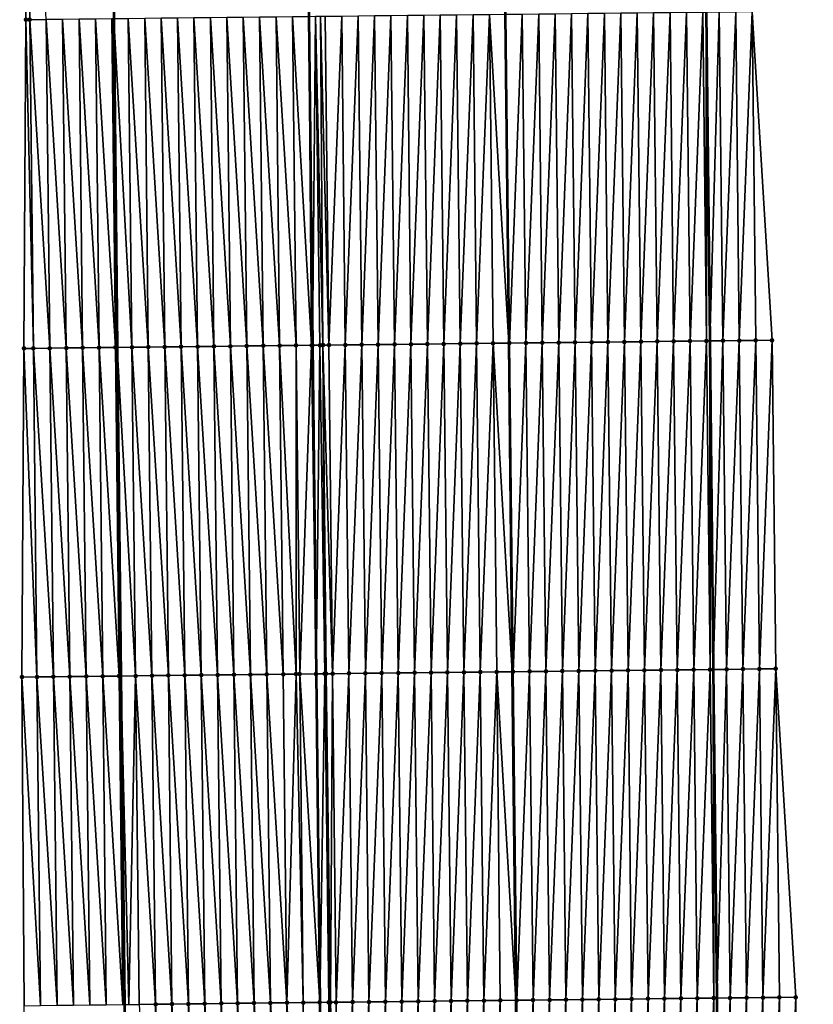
# Model space of a CAD drawing. Header units: feet. Extents: x 2010743 to 2022806, y 818705 to 837694.
# Tile 422 of 531: x 2011427 to 2011475, y 833433 to 833493. Entities that reach past the tile are written whole.
import ezdxf

# ---------------------------------------------------------------- set-up
doc = ezdxf.new("R2010")
doc.units = ezdxf.units.FT
doc.header["$MEASUREMENT"] = 0
for name, color, linetype, lineweight in [('EP_Travel Lane', 172, 'Continuous', 53), ('Road Shots', 141, 'Continuous', 100), ('STRIPING', 60, 'Continuous', 53)]:
    doc.layers.add(name, color=color, linetype=linetype, lineweight=lineweight)
doc.layers.add('I-77-MM17-21_NB-Surface-Border', color=7, linetype='Continuous')
doc.layers.add('I-77-MM17-21_NB-Surface-TIN', color=7, linetype='Continuous')

msp = doc.modelspace()

# ---------------------------------------------------------------- linework, layer by layer
at = {"layer": 'EP_Travel Lane'}
for points in [[(2011467.935, 833533.334, 291.789), (2011468.152, 833513.335, 291.797), (2011468.37, 833493.336, 291.825), (2011468.587, 833473.338, 291.882), (2011468.805, 833453.339, 291.962), (2011469.022, 833433.34, 292.039), (2011469.236, 833413.331, 292.096), (2011469.445, 833393.332, 292.206), (2011469.654, 833373.334, 292.355), (2011469.863, 833353.336, 292.527), (2011470.072, 833333.338, 292.748), (2011470.281, 833313.339, 292.886), (2011470.49, 833293.34, 292.963), (2011470.699, 833273.342, 293.131)], [(2011431.847, 833532.939, 292.065), (2011432.064, 833512.94, 292.102), (2011432.282, 833492.941, 292.104), (2011432.499, 833472.942, 292.166), (2011432.717, 833452.943, 292.243), (2011432.934, 833432.945, 292.317), (2011433.148, 833412.95, 292.397), (2011433.357, 833392.951, 292.521), (2011433.566, 833372.953, 292.667), (2011433.775, 833352.954, 292.792), (2011433.984, 833332.956, 292.983), (2011434.193, 833312.958, 293.165), (2011434.402, 833292.959, 293.292), (2011434.611, 833272.961, 293.432)]]:
    msp.add_polyline3d(points, dxfattribs=at)
at = {"layer": 'I-77-MM17-21_NB-Surface-Border', "color": 3, "linetype": 'Continuous', "lineweight": -3}
for points in [[(2011470.732, 833533.365, 291.699), (2011470.951, 833513.366, 291.699), (2011471.171, 833493.367, 291.714), (2011472.39, 833473.379, 291.724), (2011472.609, 833453.38, 291.81), (2011473.829, 833433.393, 291.851), (2011474.046, 833413.381, 291.923), (2011474.259, 833393.382, 292.017), (2011474.471, 833373.383, 292.172), (2011474.684, 833353.385, 292.357), (2011474.897, 833333.388, 292.558), (2011474.11, 833313.379, 292.728), (2011474.323, 833293.38, 292.814), (2011474.535, 833273.382, 292.978)], [(2011429.457, 833272.905, 293.298), (2011428.829, 833292.899, 293.151), (2011428.359, 833312.894, 292.999), (2011427.965, 833332.89, 292.804), (2011427.687, 833352.888, 292.606), (2011427.474, 833372.886, 292.49), (2011427.261, 833392.885, 292.347), (2011427.049, 833412.883, 292.227), (2011426.832, 833432.877, 292.127), (2011426.698, 833452.877, 292.048), (2011426.817, 833472.88, 291.984), (2011426.942, 833492.882, 291.94), (2011427.076, 833512.885, 291.937), (2011426.557, 833532.88, 291.895)]]:
    msp.add_polyline3d(points, dxfattribs=at)
at = {"layer": 'I-77-MM17-21_NB-Surface-TIN', "color": 128, "linetype": 'Continuous', "lineweight": -3}
for points in [[(2011427.173, 833492.885, 291.948), (2011427.076, 833512.885, 291.937), (2011426.942, 833492.882, 291.94)], [(2011427.173, 833492.885, 291.948), (2011428.173, 833492.896, 291.983), (2011427.076, 833512.885, 291.937)], [(2011427.393, 833472.886, 292.005), (2011426.942, 833492.882, 291.94), (2011426.817, 833472.88, 291.984)], [(2011427.393, 833472.886, 292.005), (2011427.173, 833492.885, 291.948), (2011426.942, 833492.882, 291.94)], [(2011428.393, 833472.897, 292.038), (2011428.173, 833492.896, 291.983), (2011427.173, 833492.885, 291.948)], [(2011427.393, 833472.886, 292.005), (2011428.393, 833472.897, 292.038), (2011427.173, 833492.885, 291.948)], [(2011429.393, 833472.908, 292.073), (2011429.173, 833492.907, 292.02), (2011428.173, 833492.896, 291.983)], [(2011428.393, 833472.897, 292.038), (2011429.393, 833472.908, 292.073), (2011428.173, 833492.896, 291.983)], [(2011430.393, 833472.919, 292.106), (2011430.173, 833492.918, 292.048), (2011429.173, 833492.907, 292.02)], [(2011429.393, 833472.908, 292.073), (2011430.393, 833472.919, 292.106), (2011429.173, 833492.907, 292.02)], [(2011431.393, 833472.93, 292.144), (2011431.173, 833492.929, 292.08), (2011430.173, 833492.918, 292.048)], [(2011430.393, 833472.919, 292.106), (2011431.393, 833472.93, 292.144), (2011430.173, 833492.918, 292.048)], [(2011432.392, 833472.941, 292.165), (2011432.173, 833492.94, 292.103), (2011431.173, 833492.929, 292.08)], [(2011431.393, 833472.93, 292.144), (2011432.392, 833472.941, 292.165), (2011431.173, 833492.929, 292.08)], [(2011432.173, 833492.94, 292.103), (2011432.499, 833472.942, 292.166), (2011432.282, 833492.941, 292.104)], [(2011432.392, 833472.941, 292.165), (2011432.499, 833472.942, 292.166), (2011432.173, 833492.94, 292.103)], [(2011433.392, 833472.952, 292.178), (2011433.173, 833492.951, 292.114), (2011432.282, 833492.941, 292.104)], [(2011433.392, 833472.952, 292.178), (2011432.282, 833492.941, 292.104), (2011432.499, 833472.942, 292.166)], [(2011434.392, 833472.963, 292.192), (2011434.173, 833492.962, 292.125), (2011433.173, 833492.951, 292.114)], [(2011433.392, 833472.952, 292.178), (2011434.392, 833472.963, 292.192), (2011433.173, 833492.951, 292.114)], [(2011435.392, 833472.974, 292.205), (2011435.173, 833492.973, 292.14), (2011434.173, 833492.962, 292.125)], [(2011434.392, 833472.963, 292.192), (2011435.392, 833472.974, 292.205), (2011434.173, 833492.962, 292.125)], [(2011436.392, 833472.985, 292.215), (2011436.173, 833492.984, 292.153), (2011435.173, 833492.973, 292.14)], [(2011435.392, 833472.974, 292.205), (2011436.392, 833472.985, 292.215), (2011435.173, 833492.973, 292.14)], [(2011437.392, 833472.996, 292.225), (2011437.173, 833492.995, 292.163), (2011436.173, 833492.984, 292.153)], [(2011436.392, 833472.985, 292.215), (2011437.392, 833472.996, 292.225), (2011436.173, 833492.984, 292.153)], [(2011438.392, 833473.007, 292.236), (2011438.173, 833493.006, 292.174), (2011437.173, 833492.995, 292.163)], [(2011437.392, 833472.996, 292.225), (2011438.392, 833473.007, 292.236), (2011437.173, 833492.995, 292.163)], [(2011439.392, 833473.018, 292.245), (2011439.173, 833493.017, 292.184), (2011438.173, 833493.006, 292.174)], [(2011438.392, 833473.007, 292.236), (2011439.392, 833473.018, 292.245), (2011438.173, 833493.006, 292.174)], [(2011440.392, 833473.029, 292.255), (2011440.173, 833493.028, 292.192), (2011439.173, 833493.017, 292.184)], [(2011439.392, 833473.018, 292.245), (2011440.392, 833473.029, 292.255), (2011439.173, 833493.017, 292.184)], [(2011441.392, 833473.04, 292.266), (2011441.173, 833493.039, 292.205), (2011440.173, 833493.028, 292.192)], [(2011440.392, 833473.029, 292.255), (2011441.392, 833473.04, 292.266), (2011440.173, 833493.028, 292.192)], [(2011442.392, 833473.051, 292.282), (2011442.172, 833493.05, 292.22), (2011441.173, 833493.039, 292.205)], [(2011441.392, 833473.04, 292.266), (2011442.392, 833473.051, 292.282), (2011441.173, 833493.039, 292.205)], [(2011443.392, 833473.062, 292.299), (2011443.172, 833493.061, 292.236), (2011442.172, 833493.05, 292.22)], [(2011442.392, 833473.051, 292.282), (2011443.392, 833473.062, 292.299), (2011442.172, 833493.05, 292.22)], [(2011444.34, 833473.072, 292.309), (2011444.172, 833493.072, 292.249), (2011443.172, 833493.061, 292.236)], [(2011443.392, 833473.062, 292.299), (2011444.34, 833473.072, 292.309), (2011443.172, 833493.061, 292.236)], [(2011444.193, 833493.072, 292.249), (2011444.172, 833493.072, 292.249), (2011444.392, 833473.073, 292.31)], [(2011444.34, 833473.072, 292.309), (2011444.392, 833473.073, 292.31), (2011444.172, 833493.072, 292.249)], [(2011444.193, 833493.072, 292.249), (2011444.392, 833473.073, 292.31), (2011444.574, 833493.076, 292.25)], [(2011444.841, 833473.078, 292.313), (2011444.574, 833493.076, 292.25), (2011444.392, 833473.073, 292.31)], [(2011445.03, 833473.08, 292.312), (2011444.873, 833493.079, 292.25), (2011444.574, 833493.076, 292.25)], [(2011444.841, 833473.078, 292.313), (2011445.03, 833473.08, 292.312), (2011444.574, 833493.076, 292.25)], [(2011445.392, 833473.084, 292.308), (2011445.172, 833493.083, 292.248), (2011444.873, 833493.079, 292.25)], [(2011445.03, 833473.08, 292.312), (2011445.392, 833473.084, 292.308), (2011444.873, 833493.079, 292.25)], [(2011445.392, 833473.084, 292.308), (2011446.172, 833493.094, 292.234), (2011445.172, 833493.083, 292.248)], [(2011445.392, 833473.084, 292.308), (2011446.392, 833473.095, 292.29), (2011446.172, 833493.094, 292.234)], [(2011446.392, 833473.095, 292.29), (2011447.172, 833493.104, 292.217), (2011446.172, 833493.094, 292.234)], [(2011446.392, 833473.095, 292.29), (2011447.392, 833473.106, 292.272), (2011447.172, 833493.104, 292.217)], [(2011447.392, 833473.106, 292.272), (2011448.172, 833493.115, 292.201), (2011447.172, 833493.104, 292.217)], [(2011447.392, 833473.106, 292.272), (2011448.392, 833473.117, 292.255), (2011448.172, 833493.115, 292.201)], [(2011448.392, 833473.117, 292.255), (2011449.172, 833493.126, 292.187), (2011448.172, 833493.115, 292.201)], [(2011448.392, 833473.117, 292.255), (2011449.391, 833473.128, 292.24), (2011449.172, 833493.126, 292.187)], [(2011449.391, 833473.128, 292.24), (2011450.172, 833493.137, 292.173), (2011449.172, 833493.126, 292.187)], [(2011449.391, 833473.128, 292.24), (2011450.391, 833473.139, 292.227), (2011450.172, 833493.137, 292.173)], [(2011450.391, 833473.139, 292.227), (2011451.172, 833493.148, 292.158), (2011450.172, 833493.137, 292.173)], [(2011450.391, 833473.139, 292.227), (2011451.391, 833473.15, 292.211), (2011451.172, 833493.148, 292.158)], [(2011451.391, 833473.15, 292.211), (2011452.172, 833493.159, 292.142), (2011451.172, 833493.148, 292.158)], [(2011451.391, 833473.15, 292.211), (2011452.391, 833473.16, 292.196), (2011452.172, 833493.159, 292.142)], [(2011452.391, 833473.16, 292.196), (2011453.172, 833493.17, 292.129), (2011452.172, 833493.159, 292.142)], [(2011452.391, 833473.16, 292.196), (2011453.391, 833473.171, 292.187), (2011453.172, 833493.17, 292.129)], [(2011453.391, 833473.171, 292.187), (2011454.172, 833493.181, 292.118), (2011453.172, 833493.17, 292.129)], [(2011453.391, 833473.171, 292.187), (2011454.391, 833473.182, 292.176), (2011454.172, 833493.181, 292.118)], [(2011454.391, 833473.182, 292.176), (2011455.172, 833493.192, 292.109), (2011454.172, 833493.181, 292.118)], [(2011454.391, 833473.182, 292.176), (2011455.391, 833473.193, 292.161), (2011455.172, 833493.192, 292.109)], [(2011455.172, 833493.192, 292.109), (2011456.344, 833473.204, 292.144), (2011456.126, 833493.203, 292.093)], [(2011455.391, 833473.193, 292.161), (2011456.344, 833473.204, 292.144), (2011455.172, 833493.192, 292.109)], [(2011456.391, 833473.204, 292.144), (2011456.126, 833493.203, 292.093), (2011456.344, 833473.204, 292.144)], [(2011456.391, 833473.204, 292.144), (2011456.172, 833493.203, 292.092), (2011456.126, 833493.203, 292.093)], [(2011456.391, 833473.204, 292.144), (2011457.172, 833493.214, 292.066), (2011456.172, 833493.203, 292.092)], [(2011456.391, 833473.204, 292.144), (2011457.391, 833473.215, 292.12), (2011457.172, 833493.214, 292.066)], [(2011457.391, 833473.215, 292.12), (2011458.171, 833493.225, 292.036), (2011457.172, 833493.214, 292.066)], [(2011457.391, 833473.215, 292.12), (2011458.391, 833473.226, 292.089), (2011458.171, 833493.225, 292.036)], [(2011458.391, 833473.226, 292.089), (2011459.171, 833493.236, 292.013), (2011458.171, 833493.225, 292.036)], [(2011458.391, 833473.226, 292.089), (2011459.391, 833473.237, 292.07), (2011459.171, 833493.236, 292.013)], [(2011459.391, 833473.237, 292.07), (2011460.171, 833493.247, 291.993), (2011459.171, 833493.236, 292.013)], [(2011459.391, 833473.237, 292.07), (2011460.391, 833473.248, 292.051), (2011460.171, 833493.247, 291.993)], [(2011460.391, 833473.248, 292.051), (2011461.171, 833493.258, 291.975), (2011460.171, 833493.247, 291.993)], [(2011460.391, 833473.248, 292.051), (2011461.391, 833473.259, 292.031), (2011461.171, 833493.258, 291.975)], [(2011461.391, 833473.259, 292.031), (2011462.171, 833493.269, 291.959), (2011461.171, 833493.258, 291.975)], [(2011461.391, 833473.259, 292.031), (2011462.391, 833473.27, 292.011), (2011462.171, 833493.269, 291.959)], [(2011462.391, 833473.27, 292.011), (2011463.171, 833493.28, 291.943), (2011462.171, 833493.269, 291.959)], [(2011462.391, 833473.27, 292.011), (2011463.391, 833473.281, 291.995), (2011463.171, 833493.28, 291.943)], [(2011463.391, 833473.281, 291.995), (2011464.171, 833493.291, 291.927), (2011463.171, 833493.28, 291.943)], [(2011463.391, 833473.281, 291.995), (2011464.391, 833473.292, 291.982), (2011464.171, 833493.291, 291.927)], [(2011464.391, 833473.292, 291.982), (2011465.171, 833493.301, 291.91), (2011464.171, 833493.291, 291.927)], [(2011464.391, 833473.292, 291.982), (2011465.39, 833473.303, 291.964), (2011465.171, 833493.301, 291.91)], [(2011465.39, 833473.303, 291.964), (2011466.171, 833493.312, 291.89), (2011465.171, 833493.301, 291.91)], [(2011465.39, 833473.303, 291.964), (2011466.39, 833473.314, 291.942), (2011466.171, 833493.312, 291.89)], [(2011466.39, 833473.314, 291.942), (2011467.171, 833493.323, 291.864), (2011466.171, 833493.312, 291.89)], [(2011466.39, 833473.314, 291.942), (2011467.39, 833473.325, 291.919), (2011467.171, 833493.323, 291.864)], [(2011467.39, 833473.325, 291.919), (2011468.171, 833493.334, 291.832), (2011467.171, 833493.323, 291.864)], [(2011467.39, 833473.325, 291.919), (2011468.39, 833473.336, 291.89), (2011468.171, 833493.334, 291.832)], [(2011468.39, 833473.336, 291.89), (2011468.37, 833493.336, 291.825), (2011468.171, 833493.334, 291.832)], [(2011469.171, 833493.345, 291.797), (2011468.37, 833493.336, 291.825), (2011468.587, 833473.338, 291.882)], [(2011468.39, 833473.336, 291.89), (2011468.587, 833473.338, 291.882), (2011468.37, 833493.336, 291.825)], [(2011469.39, 833473.346, 291.853), (2011469.171, 833493.345, 291.797), (2011468.587, 833473.338, 291.882)], [(2011469.39, 833473.346, 291.853), (2011470.171, 833493.356, 291.758), (2011469.171, 833493.345, 291.797)], [(2011469.39, 833473.346, 291.853), (2011470.39, 833473.357, 291.811), (2011470.171, 833493.356, 291.758)], [(2011470.39, 833473.357, 291.811), (2011471.171, 833493.367, 291.714), (2011470.171, 833493.356, 291.758)], [(2011470.39, 833473.357, 291.811), (2011471.39, 833473.368, 291.767), (2011471.171, 833493.367, 291.714)], [(2011471.39, 833473.368, 291.767), (2011472.39, 833473.379, 291.724), (2011471.171, 833493.367, 291.714)], [(2011446.611, 833453.096, 292.368), (2011447.392, 833473.106, 292.272), (2011446.392, 833473.095, 292.29)], [(2011446.611, 833453.096, 292.368), (2011447.611, 833453.107, 292.351), (2011447.392, 833473.106, 292.272)], [(2011447.611, 833453.107, 292.351), (2011448.392, 833473.117, 292.255), (2011447.392, 833473.106, 292.272)], [(2011447.611, 833453.107, 292.351), (2011448.611, 833453.118, 292.334), (2011448.392, 833473.117, 292.255)], [(2011448.611, 833453.118, 292.334), (2011449.391, 833473.128, 292.24), (2011448.392, 833473.117, 292.255)], [(2011448.611, 833453.118, 292.334), (2011449.611, 833453.129, 292.32), (2011449.391, 833473.128, 292.24)], [(2011449.611, 833453.129, 292.32), (2011450.391, 833473.139, 292.227), (2011449.391, 833473.128, 292.24)], [(2011449.611, 833453.129, 292.32), (2011450.611, 833453.14, 292.307), (2011450.391, 833473.139, 292.227)], [(2011450.611, 833453.14, 292.307), (2011451.391, 833473.15, 292.211), (2011450.391, 833473.139, 292.227)], [(2011450.611, 833453.14, 292.307), (2011451.611, 833453.151, 292.29), (2011451.391, 833473.15, 292.211)], [(2011451.611, 833453.151, 292.29), (2011452.391, 833473.16, 292.196), (2011451.391, 833473.15, 292.211)], [(2011451.611, 833453.151, 292.29), (2011452.611, 833453.162, 292.274), (2011452.391, 833473.16, 292.196)], [(2011452.611, 833453.162, 292.274), (2011453.391, 833473.171, 292.187), (2011452.391, 833473.16, 292.196)], [(2011452.611, 833453.162, 292.274), (2011453.611, 833453.173, 292.262), (2011453.391, 833473.171, 292.187)], [(2011453.611, 833453.173, 292.262), (2011454.391, 833473.182, 292.176), (2011453.391, 833473.171, 292.187)], [(2011453.611, 833453.173, 292.262), (2011454.611, 833453.184, 292.252), (2011454.391, 833473.182, 292.176)], [(2011454.611, 833453.184, 292.252), (2011455.391, 833473.193, 292.161), (2011454.391, 833473.182, 292.176)], [(2011454.611, 833453.184, 292.252), (2011455.61, 833453.195, 292.243), (2011455.391, 833473.193, 292.161)], [(2011455.391, 833473.193, 292.161), (2011456.561, 833453.205, 292.228), (2011456.344, 833473.204, 292.144)], [(2011455.61, 833453.195, 292.243), (2011456.561, 833453.205, 292.228), (2011455.391, 833473.193, 292.161)], [(2011456.61, 833453.206, 292.227), (2011456.344, 833473.204, 292.144), (2011456.561, 833453.205, 292.228)], [(2011456.61, 833453.206, 292.227), (2011456.391, 833473.204, 292.144), (2011456.344, 833473.204, 292.144)], [(2011456.61, 833453.206, 292.227), (2011457.391, 833473.215, 292.12), (2011456.391, 833473.204, 292.144)], [(2011456.61, 833453.206, 292.227), (2011457.61, 833453.217, 292.202), (2011457.391, 833473.215, 292.12)], [(2011457.61, 833453.217, 292.202), (2011458.391, 833473.226, 292.089), (2011457.391, 833473.215, 292.12)], [(2011457.61, 833453.217, 292.202), (2011458.61, 833453.227, 292.17), (2011458.391, 833473.226, 292.089)], [(2011458.61, 833453.227, 292.17), (2011459.391, 833473.237, 292.07), (2011458.391, 833473.226, 292.089)], [(2011458.61, 833453.227, 292.17), (2011459.61, 833453.238, 292.148), (2011459.391, 833473.237, 292.07)], [(2011459.61, 833453.238, 292.148), (2011460.391, 833473.248, 292.051), (2011459.391, 833473.237, 292.07)], [(2011459.61, 833453.238, 292.148), (2011460.61, 833453.249, 292.126), (2011460.391, 833473.248, 292.051)], [(2011460.61, 833453.249, 292.126), (2011461.391, 833473.259, 292.031), (2011460.391, 833473.248, 292.051)], [(2011460.61, 833453.249, 292.126), (2011461.61, 833453.26, 292.108), (2011461.391, 833473.259, 292.031)], [(2011461.61, 833453.26, 292.108), (2011462.391, 833473.27, 292.011), (2011461.391, 833473.259, 292.031)], [(2011461.61, 833453.26, 292.108), (2011462.61, 833453.271, 292.093), (2011462.391, 833473.27, 292.011)], [(2011462.391, 833473.27, 292.011), (2011462.61, 833453.271, 292.093), (2011463.391, 833473.281, 291.995)], [(2011463.61, 833453.282, 292.076), (2011463.391, 833473.281, 291.995), (2011462.61, 833453.271, 292.093)], [(2011463.61, 833453.282, 292.076), (2011464.391, 833473.292, 291.982), (2011463.391, 833473.281, 291.995)], [(2011463.61, 833453.282, 292.076), (2011464.61, 833453.293, 292.058), (2011464.391, 833473.292, 291.982)], [(2011464.61, 833453.293, 292.058), (2011465.39, 833473.303, 291.964), (2011464.391, 833473.292, 291.982)], [(2011464.61, 833453.293, 292.058), (2011465.61, 833453.304, 292.042), (2011465.39, 833473.303, 291.964)], [(2011465.61, 833453.304, 292.042), (2011466.39, 833473.314, 291.942), (2011465.39, 833473.303, 291.964)], [(2011465.61, 833453.304, 292.042), (2011466.61, 833453.315, 292.028), (2011466.39, 833473.314, 291.942)], [(2011466.61, 833453.315, 292.028), (2011467.39, 833473.325, 291.919), (2011466.39, 833473.314, 291.942)], [(2011466.61, 833453.315, 292.028), (2011467.61, 833453.326, 292.004), (2011467.39, 833473.325, 291.919)], [(2011467.61, 833453.326, 292.004), (2011468.39, 833473.336, 291.89), (2011467.39, 833473.325, 291.919)], [(2011467.61, 833453.326, 292.004), (2011468.61, 833453.337, 291.97), (2011468.39, 833473.336, 291.89)], [(2011468.61, 833453.337, 291.97), (2011468.587, 833473.338, 291.882), (2011468.39, 833473.336, 291.89)], [(2011469.39, 833473.346, 291.853), (2011468.587, 833473.338, 291.882), (2011468.805, 833453.339, 291.962)], [(2011468.61, 833453.337, 291.97), (2011468.805, 833453.339, 291.962), (2011468.587, 833473.338, 291.882)], [(2011469.61, 833453.348, 291.928), (2011469.39, 833473.346, 291.853), (2011468.805, 833453.339, 291.962)], [(2011469.61, 833453.348, 291.928), (2011470.39, 833473.357, 291.811), (2011469.39, 833473.346, 291.853)], [(2011469.61, 833453.348, 291.928), (2011470.61, 833453.359, 291.887), (2011470.39, 833473.357, 291.811)], [(2011470.61, 833453.359, 291.887), (2011471.39, 833473.368, 291.767), (2011470.39, 833473.357, 291.811)], [(2011470.61, 833453.359, 291.887), (2011471.61, 833453.37, 291.848), (2011471.39, 833473.368, 291.767)], [(2011471.61, 833453.37, 291.848), (2011472.39, 833473.379, 291.724), (2011471.39, 833473.368, 291.767)], [(2011471.61, 833453.37, 291.848), (2011472.609, 833453.38, 291.81), (2011472.39, 833473.379, 291.724)], [(2011427.612, 833452.887, 292.079), (2011426.817, 833472.88, 291.984), (2011426.698, 833452.877, 292.048)], [(2011427.612, 833452.887, 292.079), (2011427.393, 833472.886, 292.005), (2011426.817, 833472.88, 291.984)], [(2011428.612, 833452.898, 292.111), (2011428.393, 833472.897, 292.038), (2011427.393, 833472.886, 292.005)], [(2011427.612, 833452.887, 292.079), (2011428.612, 833452.898, 292.111), (2011427.393, 833472.886, 292.005)], [(2011429.612, 833452.909, 292.146), (2011429.393, 833472.908, 292.073), (2011428.393, 833472.897, 292.038)], [(2011428.612, 833452.898, 292.111), (2011429.612, 833452.909, 292.146), (2011428.393, 833472.897, 292.038)], [(2011430.612, 833452.92, 292.178), (2011430.393, 833472.919, 292.106), (2011429.393, 833472.908, 292.073)], [(2011429.612, 833452.909, 292.146), (2011430.612, 833452.92, 292.178), (2011429.393, 833472.908, 292.073)], [(2011431.612, 833452.931, 292.217), (2011431.393, 833472.93, 292.144), (2011430.393, 833472.919, 292.106)], [(2011430.612, 833452.92, 292.178), (2011431.612, 833452.931, 292.217), (2011430.393, 833472.919, 292.106)], [(2011432.612, 833452.942, 292.241), (2011432.392, 833472.941, 292.165), (2011431.393, 833472.93, 292.144)], [(2011431.612, 833452.931, 292.217), (2011432.612, 833452.942, 292.241), (2011431.393, 833472.93, 292.144)], [(2011432.392, 833472.941, 292.165), (2011432.717, 833452.943, 292.243), (2011432.499, 833472.942, 292.166)], [(2011432.612, 833452.942, 292.241), (2011432.717, 833452.943, 292.243), (2011432.392, 833472.941, 292.165)], [(2011433.612, 833452.953, 292.255), (2011433.392, 833472.952, 292.178), (2011432.499, 833472.942, 292.166)], [(2011433.612, 833452.953, 292.255), (2011432.499, 833472.942, 292.166), (2011432.717, 833452.943, 292.243)], [(2011434.612, 833452.964, 292.271), (2011434.392, 833472.963, 292.192), (2011433.392, 833472.952, 292.178)], [(2011433.612, 833452.953, 292.255), (2011434.612, 833452.964, 292.271), (2011433.392, 833472.952, 292.178)], [(2011435.612, 833452.975, 292.286), (2011435.392, 833472.974, 292.205), (2011434.392, 833472.963, 292.192)], [(2011434.612, 833452.964, 292.271), (2011435.612, 833452.975, 292.286), (2011434.392, 833472.963, 292.192)], [(2011436.612, 833452.986, 292.295), (2011436.392, 833472.985, 292.215), (2011435.392, 833472.974, 292.205)], [(2011435.612, 833452.975, 292.286), (2011436.612, 833452.986, 292.295), (2011435.392, 833472.974, 292.205)], [(2011437.612, 833452.997, 292.302), (2011437.392, 833472.996, 292.225), (2011436.392, 833472.985, 292.215)], [(2011436.612, 833452.986, 292.295), (2011437.612, 833452.997, 292.302), (2011436.392, 833472.985, 292.215)], [(2011438.612, 833453.008, 292.31), (2011438.392, 833473.007, 292.236), (2011437.392, 833472.996, 292.225)], [(2011437.612, 833452.997, 292.302), (2011438.612, 833453.008, 292.31), (2011437.392, 833472.996, 292.225)], [(2011439.611, 833453.019, 292.321), (2011439.392, 833473.018, 292.245), (2011438.392, 833473.007, 292.236)], [(2011438.612, 833453.008, 292.31), (2011439.611, 833453.019, 292.321), (2011438.392, 833473.007, 292.236)], [(2011440.611, 833453.03, 292.33), (2011440.392, 833473.029, 292.255), (2011439.392, 833473.018, 292.245)], [(2011439.611, 833453.019, 292.321), (2011440.611, 833453.03, 292.33), (2011439.392, 833473.018, 292.245)], [(2011441.611, 833453.041, 292.343), (2011441.392, 833473.04, 292.266), (2011440.392, 833473.029, 292.255)], [(2011440.611, 833453.03, 292.33), (2011441.611, 833453.041, 292.343), (2011440.392, 833473.029, 292.255)], [(2011442.611, 833453.052, 292.358), (2011442.392, 833473.051, 292.282), (2011441.392, 833473.04, 292.266)], [(2011441.611, 833453.041, 292.343), (2011442.611, 833453.052, 292.358), (2011441.392, 833473.04, 292.266)], [(2011443.393, 833453.061, 292.373), (2011443.392, 833473.062, 292.299), (2011442.392, 833473.051, 292.282)], [(2011442.611, 833453.052, 292.358), (2011443.393, 833453.061, 292.373), (2011442.392, 833473.051, 292.282)], [(2011443.611, 833453.063, 292.377), (2011444.34, 833473.072, 292.309), (2011443.392, 833473.062, 292.299)], [(2011443.393, 833453.061, 292.373), (2011443.611, 833453.063, 292.377), (2011443.392, 833473.062, 292.299)], [(2011443.611, 833453.063, 292.377), (2011444.611, 833453.074, 292.387), (2011444.34, 833473.072, 292.309)], [(2011444.34, 833473.072, 292.309), (2011444.611, 833453.074, 292.387), (2011444.392, 833473.073, 292.31)], [(2011444.841, 833473.078, 292.313), (2011444.392, 833473.073, 292.31), (2011444.611, 833453.074, 292.387)], [(2011445.138, 833453.08, 292.393), (2011444.841, 833473.078, 292.313), (2011444.611, 833453.074, 292.387)], [(2011445.138, 833453.08, 292.393), (2011445.03, 833473.08, 292.312), (2011444.841, 833473.078, 292.313)], [(2011445.611, 833453.085, 292.388), (2011445.392, 833473.084, 292.308), (2011445.03, 833473.08, 292.312)], [(2011445.138, 833453.08, 292.393), (2011445.224, 833453.081, 292.393), (2011445.03, 833473.08, 292.312)], [(2011445.224, 833453.081, 292.393), (2011445.611, 833453.085, 292.388), (2011445.03, 833473.08, 292.312)], [(2011445.611, 833453.085, 292.388), (2011446.392, 833473.095, 292.29), (2011445.392, 833473.084, 292.308)], [(2011445.611, 833453.085, 292.388), (2011446.611, 833453.096, 292.368), (2011446.392, 833473.095, 292.29)], [(2011466.829, 833433.316, 292.101), (2011467.61, 833453.326, 292.004), (2011466.61, 833453.315, 292.028)], [(2011466.829, 833433.316, 292.101), (2011467.829, 833433.327, 292.082), (2011467.61, 833453.326, 292.004)], [(2011467.829, 833433.327, 292.082), (2011468.61, 833453.337, 291.97), (2011467.61, 833453.326, 292.004)], [(2011467.829, 833433.327, 292.082), (2011468.829, 833433.338, 292.047), (2011468.61, 833453.337, 291.97)], [(2011468.829, 833433.338, 292.047), (2011468.805, 833453.339, 291.962), (2011468.61, 833453.337, 291.97)], [(2011469.61, 833453.348, 291.928), (2011468.805, 833453.339, 291.962), (2011469.022, 833433.34, 292.039)], [(2011468.829, 833433.338, 292.047), (2011469.022, 833433.34, 292.039), (2011468.805, 833453.339, 291.962)], [(2011469.829, 833433.349, 292.005), (2011469.61, 833453.348, 291.928), (2011469.022, 833433.34, 292.039)], [(2011469.829, 833433.349, 292.005), (2011470.61, 833453.359, 291.887), (2011469.61, 833453.348, 291.928)], [(2011469.829, 833433.349, 292.005), (2011470.829, 833433.36, 291.966), (2011470.61, 833453.359, 291.887)], [(2011470.829, 833433.36, 291.966), (2011471.61, 833453.37, 291.848), (2011470.61, 833453.359, 291.887)], [(2011470.829, 833433.36, 291.966), (2011471.829, 833433.371, 291.927), (2011471.61, 833453.37, 291.848)], [(2011471.829, 833433.371, 291.927), (2011472.609, 833453.38, 291.81), (2011471.61, 833453.37, 291.848)], [(2011471.829, 833433.371, 291.927), (2011472.829, 833433.382, 291.889), (2011472.609, 833453.38, 291.81)], [(2011472.829, 833433.382, 291.889), (2011473.829, 833433.393, 291.851), (2011472.609, 833453.38, 291.81)], [(2011427.832, 833432.889, 292.161), (2011427.612, 833452.887, 292.079), (2011426.698, 833452.877, 292.048)], [(2011427.832, 833432.889, 292.161), (2011426.698, 833452.877, 292.048), (2011426.832, 833432.877, 292.127)], [(2011428.832, 833432.9, 292.195), (2011428.612, 833452.898, 292.111), (2011427.612, 833452.887, 292.079)], [(2011427.832, 833432.889, 292.161), (2011428.832, 833432.9, 292.195), (2011427.612, 833452.887, 292.079)], [(2011429.831, 833432.911, 292.23), (2011429.612, 833452.909, 292.146), (2011428.612, 833452.898, 292.111)], [(2011428.832, 833432.9, 292.195), (2011429.831, 833432.911, 292.23), (2011428.612, 833452.898, 292.111)], [(2011430.831, 833432.922, 292.246), (2011430.612, 833452.92, 292.178), (2011429.612, 833452.909, 292.146)], [(2011429.831, 833432.911, 292.23), (2011430.831, 833432.922, 292.246), (2011429.612, 833452.909, 292.146)], [(2011431.831, 833432.933, 292.294), (2011431.612, 833452.931, 292.217), (2011430.612, 833452.92, 292.178)], [(2011430.831, 833432.922, 292.246), (2011431.831, 833432.933, 292.294), (2011430.612, 833452.92, 292.178)], [(2011432.831, 833432.944, 292.315), (2011432.612, 833452.942, 292.241), (2011431.612, 833452.931, 292.217)], [(2011431.831, 833432.933, 292.294), (2011432.831, 833432.944, 292.315), (2011431.612, 833452.931, 292.217)], [(2011432.612, 833452.942, 292.241), (2011432.934, 833432.945, 292.317), (2011432.717, 833452.943, 292.243)], [(2011432.831, 833432.944, 292.315), (2011432.934, 833432.945, 292.317), (2011432.612, 833452.942, 292.241)], [(2011433.208, 833432.948, 292.324), (2011433.612, 833452.953, 292.255), (2011432.717, 833452.943, 292.243)], [(2011433.208, 833432.948, 292.324), (2011432.717, 833452.943, 292.243), (2011432.934, 833432.945, 292.317)], [(2011433.208, 833432.948, 292.324), (2011433.831, 833432.955, 292.337), (2011433.612, 833452.953, 292.255)], [(2011434.831, 833432.966, 292.354), (2011434.612, 833452.964, 292.271), (2011433.612, 833452.953, 292.255)], [(2011433.831, 833432.955, 292.337), (2011434.831, 833432.966, 292.354), (2011433.612, 833452.953, 292.255)], [(2011435.831, 833432.977, 292.366), (2011435.612, 833452.975, 292.286), (2011434.612, 833452.964, 292.271)], [(2011434.831, 833432.966, 292.354), (2011435.831, 833432.977, 292.366), (2011434.612, 833452.964, 292.271)], [(2011436.831, 833432.988, 292.376), (2011436.612, 833452.986, 292.295), (2011435.612, 833452.975, 292.286)], [(2011435.831, 833432.977, 292.366), (2011436.831, 833432.988, 292.376), (2011435.612, 833452.975, 292.286)], [(2011437.831, 833432.999, 292.382), (2011437.612, 833452.997, 292.302), (2011436.612, 833452.986, 292.295)], [(2011436.831, 833432.988, 292.376), (2011437.831, 833432.999, 292.382), (2011436.612, 833452.986, 292.295)], [(2011438.831, 833433.01, 292.392), (2011438.612, 833453.008, 292.31), (2011437.612, 833452.997, 292.302)], [(2011437.831, 833432.999, 292.382), (2011438.831, 833433.01, 292.392), (2011437.612, 833452.997, 292.302)], [(2011439.831, 833433.021, 292.403), (2011439.611, 833453.019, 292.321), (2011438.612, 833453.008, 292.31)], [(2011438.831, 833433.01, 292.392), (2011439.831, 833433.021, 292.403), (2011438.612, 833453.008, 292.31)], [(2011440.831, 833433.032, 292.414), (2011440.611, 833453.03, 292.33), (2011439.611, 833453.019, 292.321)], [(2011439.831, 833433.021, 292.403), (2011440.831, 833433.032, 292.414), (2011439.611, 833453.019, 292.321)], [(2011441.831, 833433.043, 292.427), (2011441.611, 833453.041, 292.343), (2011440.611, 833453.03, 292.33)], [(2011440.831, 833433.032, 292.414), (2011441.831, 833433.043, 292.427), (2011440.611, 833453.03, 292.33)], [(2011442.831, 833433.053, 292.443), (2011442.611, 833453.052, 292.358), (2011441.611, 833453.041, 292.343)], [(2011441.831, 833433.043, 292.427), (2011442.831, 833433.053, 292.443), (2011441.611, 833453.041, 292.343)], [(2011442.831, 833433.053, 292.443), (2011443.393, 833453.061, 292.373), (2011442.611, 833453.052, 292.358)], [(2011442.831, 833433.053, 292.443), (2011443.831, 833433.064, 292.463), (2011443.393, 833453.061, 292.373)], [(2011443.831, 833433.064, 292.463), (2011443.611, 833453.063, 292.377), (2011443.393, 833453.061, 292.373)], [(2011443.611, 833453.063, 292.377), (2011444.831, 833433.075, 292.471), (2011444.611, 833453.074, 292.387)], [(2011443.831, 833433.064, 292.463), (2011444.831, 833433.075, 292.471), (2011443.611, 833453.063, 292.377)], [(2011445.138, 833453.08, 292.393), (2011444.611, 833453.074, 292.387), (2011444.831, 833433.075, 292.471)], [(2011445.386, 833433.082, 292.475), (2011445.138, 833453.08, 292.393), (2011444.831, 833433.075, 292.471)], [(2011445.386, 833433.082, 292.475), (2011445.224, 833453.081, 292.393), (2011445.138, 833453.08, 292.393)], [(2011445.486, 833433.083, 292.474), (2011445.611, 833453.085, 292.388), (2011445.224, 833453.081, 292.393)], [(2011445.386, 833433.082, 292.475), (2011445.486, 833433.083, 292.474), (2011445.224, 833453.081, 292.393)], [(2011445.486, 833433.083, 292.474), (2011445.831, 833433.086, 292.471), (2011445.611, 833453.085, 292.388)], [(2011445.831, 833433.086, 292.471), (2011446.611, 833453.096, 292.368), (2011445.611, 833453.085, 292.388)], [(2011445.831, 833433.086, 292.471), (2011446.83, 833433.097, 292.453), (2011446.611, 833453.096, 292.368)], [(2011446.83, 833433.097, 292.453), (2011447.611, 833453.107, 292.351), (2011446.611, 833453.096, 292.368)], [(2011446.83, 833433.097, 292.453), (2011447.83, 833433.108, 292.438), (2011447.611, 833453.107, 292.351)], [(2011447.83, 833433.108, 292.438), (2011448.611, 833453.118, 292.334), (2011447.611, 833453.107, 292.351)], [(2011447.83, 833433.108, 292.438), (2011448.83, 833433.119, 292.423), (2011448.611, 833453.118, 292.334)], [(2011448.83, 833433.119, 292.423), (2011449.611, 833453.129, 292.32), (2011448.611, 833453.118, 292.334)], [(2011448.83, 833433.119, 292.423), (2011449.83, 833433.13, 292.409), (2011449.611, 833453.129, 292.32)], [(2011449.83, 833433.13, 292.409), (2011450.611, 833453.14, 292.307), (2011449.611, 833453.129, 292.32)], [(2011449.83, 833433.13, 292.409), (2011450.83, 833433.141, 292.395), (2011450.611, 833453.14, 292.307)], [(2011450.83, 833433.141, 292.395), (2011451.611, 833453.151, 292.29), (2011450.611, 833453.14, 292.307)], [(2011450.83, 833433.141, 292.395), (2011451.83, 833433.152, 292.378), (2011451.611, 833453.151, 292.29)], [(2011451.83, 833433.152, 292.378), (2011452.611, 833453.162, 292.274), (2011451.611, 833453.151, 292.29)], [(2011451.83, 833433.152, 292.378), (2011452.83, 833433.163, 292.364), (2011452.611, 833453.162, 292.274)], [(2011452.83, 833433.163, 292.364), (2011453.611, 833453.173, 292.262), (2011452.611, 833453.162, 292.274)], [(2011452.83, 833433.163, 292.364), (2011453.83, 833433.174, 292.35), (2011453.611, 833453.173, 292.262)], [(2011453.83, 833433.174, 292.35), (2011454.611, 833453.184, 292.252), (2011453.611, 833453.173, 292.262)], [(2011453.83, 833433.174, 292.35), (2011454.83, 833433.185, 292.341), (2011454.611, 833453.184, 292.252)], [(2011454.83, 833433.185, 292.341), (2011455.61, 833453.195, 292.243), (2011454.611, 833453.184, 292.252)], [(2011454.83, 833433.185, 292.341), (2011455.83, 833433.196, 292.337), (2011455.61, 833453.195, 292.243)], [(2011455.61, 833453.195, 292.243), (2011456.779, 833433.206, 292.318), (2011456.561, 833453.205, 292.228)], [(2011455.83, 833433.196, 292.337), (2011456.779, 833433.206, 292.318), (2011455.61, 833453.195, 292.243)], [(2011456.83, 833433.207, 292.317), (2011456.61, 833453.206, 292.227), (2011456.561, 833453.205, 292.228)], [(2011456.83, 833433.207, 292.317), (2011456.561, 833453.205, 292.228), (2011456.779, 833433.206, 292.318)], [(2011456.83, 833433.207, 292.317), (2011457.61, 833453.217, 292.202), (2011456.61, 833453.206, 292.227)], [(2011456.83, 833433.207, 292.317), (2011457.83, 833433.218, 292.293), (2011457.61, 833453.217, 292.202)], [(2011457.83, 833433.218, 292.293), (2011458.61, 833453.227, 292.17), (2011457.61, 833453.217, 292.202)], [(2011457.83, 833433.218, 292.293), (2011458.83, 833433.229, 292.264), (2011458.61, 833453.227, 292.17)], [(2011458.83, 833433.229, 292.264), (2011459.61, 833453.238, 292.148), (2011458.61, 833453.227, 292.17)], [(2011458.83, 833433.229, 292.264), (2011459.83, 833433.24, 292.245), (2011459.61, 833453.238, 292.148)], [(2011459.83, 833433.24, 292.245), (2011460.61, 833453.249, 292.126), (2011459.61, 833453.238, 292.148)], [(2011459.83, 833433.24, 292.245), (2011460.83, 833433.251, 292.222), (2011460.61, 833453.249, 292.126)], [(2011460.83, 833433.251, 292.222), (2011461.61, 833453.26, 292.108), (2011460.61, 833453.249, 292.126)], [(2011460.83, 833433.251, 292.222), (2011461.83, 833433.262, 292.197), (2011461.61, 833453.26, 292.108)], [(2011461.83, 833433.262, 292.197), (2011462.61, 833453.271, 292.093), (2011461.61, 833453.26, 292.108)], [(2011461.83, 833433.262, 292.197), (2011462.829, 833433.273, 292.177), (2011462.61, 833453.271, 292.093)], [(2011462.829, 833433.273, 292.177), (2011463.61, 833453.282, 292.076), (2011462.61, 833453.271, 292.093)], [(2011463.829, 833433.283, 292.158), (2011463.61, 833453.282, 292.076), (2011462.829, 833433.273, 292.177)], [(2011463.829, 833433.283, 292.158), (2011464.61, 833453.293, 292.058), (2011463.61, 833453.282, 292.076)], [(2011463.829, 833433.283, 292.158), (2011464.829, 833433.294, 292.138), (2011464.61, 833453.293, 292.058)], [(2011464.829, 833433.294, 292.138), (2011465.61, 833453.304, 292.042), (2011464.61, 833453.293, 292.058)], [(2011464.829, 833433.294, 292.138), (2011465.829, 833433.305, 292.118), (2011465.61, 833453.304, 292.042)], [(2011465.829, 833433.305, 292.118), (2011466.61, 833453.315, 292.028), (2011465.61, 833453.304, 292.042)], [(2011465.829, 833433.305, 292.118), (2011466.829, 833433.316, 292.101), (2011466.61, 833453.315, 292.028)], [(2011435.048, 833412.97, 292.445), (2011434.831, 833432.966, 292.354), (2011433.831, 833432.955, 292.337)], [(2011436.048, 833412.981, 292.459), (2011435.831, 833432.977, 292.366), (2011434.831, 833432.966, 292.354)], [(2011435.048, 833412.97, 292.445), (2011436.048, 833412.981, 292.459), (2011434.831, 833432.966, 292.354)], [(2011437.048, 833412.992, 292.47), (2011436.831, 833432.988, 292.376), (2011435.831, 833432.977, 292.366)], [(2011436.048, 833412.981, 292.459), (2011437.048, 833412.992, 292.47), (2011435.831, 833432.977, 292.366)], [(2011438.048, 833413.002, 292.48), (2011437.831, 833432.999, 292.382), (2011436.831, 833432.988, 292.376)], [(2011437.048, 833412.992, 292.47), (2011438.048, 833413.002, 292.48), (2011436.831, 833432.988, 292.376)], [(2011439.048, 833413.013, 292.49), (2011438.831, 833433.01, 292.392), (2011437.831, 833432.999, 292.382)], [(2011438.048, 833413.002, 292.48), (2011439.048, 833413.013, 292.49), (2011437.831, 833432.999, 292.382)], [(2011440.048, 833413.024, 292.503), (2011439.831, 833433.021, 292.403), (2011438.831, 833433.01, 292.392)], [(2011439.048, 833413.013, 292.49), (2011440.048, 833413.024, 292.503), (2011438.831, 833433.01, 292.392)], [(2011441.048, 833413.035, 292.513), (2011440.831, 833433.032, 292.414), (2011439.831, 833433.021, 292.403)], [(2011440.048, 833413.024, 292.503), (2011441.048, 833413.035, 292.513), (2011439.831, 833433.021, 292.403)], [(2011442.048, 833413.045, 292.526), (2011441.831, 833433.043, 292.427), (2011440.831, 833433.032, 292.414)], [(2011441.048, 833413.035, 292.513), (2011442.048, 833413.045, 292.526), (2011440.831, 833433.032, 292.414)], [(2011443.048, 833413.056, 292.539), (2011442.831, 833433.053, 292.443), (2011441.831, 833433.043, 292.427)], [(2011442.048, 833413.045, 292.526), (2011443.048, 833413.056, 292.539), (2011441.831, 833433.043, 292.427)], [(2011444.048, 833413.067, 292.555), (2011443.831, 833433.064, 292.463), (2011442.831, 833433.053, 292.443)], [(2011443.048, 833413.056, 292.539), (2011444.048, 833413.067, 292.555), (2011442.831, 833433.053, 292.443)], [(2011444.048, 833413.067, 292.555), (2011444.831, 833433.075, 292.471), (2011443.831, 833433.064, 292.463)], [(2011444.048, 833413.067, 292.555), (2011445.048, 833413.078, 292.559), (2011444.831, 833433.075, 292.471)], [(2011445.438, 833413.082, 292.567), (2011445.386, 833433.082, 292.475), (2011444.831, 833433.075, 292.471)], [(2011445.438, 833413.082, 292.567), (2011444.831, 833433.075, 292.471), (2011445.048, 833413.078, 292.559)], [(2011445.499, 833413.082, 292.566), (2011445.486, 833433.083, 292.474), (2011445.386, 833433.082, 292.475)], [(2011445.438, 833413.082, 292.567), (2011445.499, 833413.082, 292.566), (2011445.386, 833433.082, 292.475)], [(2011446.047, 833413.088, 292.558), (2011445.831, 833433.086, 292.471), (2011445.486, 833433.083, 292.474)], [(2011445.499, 833413.082, 292.566), (2011446.047, 833413.088, 292.558), (2011445.486, 833433.083, 292.474)], [(2011446.047, 833413.088, 292.558), (2011446.83, 833433.097, 292.453), (2011445.831, 833433.086, 292.471)], [(2011446.047, 833413.088, 292.558), (2011447.047, 833413.099, 292.541), (2011446.83, 833433.097, 292.453)], [(2011447.047, 833413.099, 292.541), (2011447.83, 833433.108, 292.438), (2011446.83, 833433.097, 292.453)], [(2011447.047, 833413.099, 292.541), (2011448.047, 833413.109, 292.527), (2011447.83, 833433.108, 292.438)], [(2011448.047, 833413.109, 292.527), (2011448.83, 833433.119, 292.423), (2011447.83, 833433.108, 292.438)], [(2011448.047, 833413.109, 292.527), (2011449.047, 833413.12, 292.511), (2011448.83, 833433.119, 292.423)], [(2011449.047, 833413.12, 292.511), (2011449.83, 833433.13, 292.409), (2011448.83, 833433.119, 292.423)], [(2011449.047, 833413.12, 292.511), (2011450.047, 833413.13, 292.497), (2011449.83, 833433.13, 292.409)], [(2011450.047, 833413.13, 292.497), (2011450.83, 833433.141, 292.395), (2011449.83, 833433.13, 292.409)], [(2011450.047, 833413.13, 292.497), (2011451.047, 833413.141, 292.482), (2011450.83, 833433.141, 292.395)], [(2011451.047, 833413.141, 292.482), (2011451.83, 833433.152, 292.378), (2011450.83, 833433.141, 292.395)], [(2011451.047, 833413.141, 292.482), (2011452.047, 833413.151, 292.463), (2011451.83, 833433.152, 292.378)], [(2011452.047, 833413.151, 292.463), (2011452.83, 833433.163, 292.364), (2011451.83, 833433.152, 292.378)], [(2011452.047, 833413.151, 292.463), (2011453.047, 833413.162, 292.446), (2011452.83, 833433.163, 292.364)], [(2011453.047, 833413.162, 292.446), (2011453.83, 833433.174, 292.35), (2011452.83, 833433.163, 292.364)], [(2011453.047, 833413.162, 292.446), (2011454.047, 833413.172, 292.429), (2011453.83, 833433.174, 292.35)], [(2011454.047, 833413.172, 292.429), (2011454.83, 833433.185, 292.341), (2011453.83, 833433.174, 292.35)], [(2011454.047, 833413.172, 292.429), (2011455.047, 833413.183, 292.419), (2011454.83, 833433.185, 292.341)], [(2011455.047, 833413.183, 292.419), (2011455.83, 833433.196, 292.337), (2011454.83, 833433.185, 292.341)], [(2011455.047, 833413.183, 292.419), (2011456.047, 833413.193, 292.406), (2011455.83, 833433.196, 292.337)], [(2011456.047, 833413.193, 292.406), (2011456.779, 833433.206, 292.318), (2011455.83, 833433.196, 292.337)], [(2011456.047, 833413.193, 292.406), (2011456.996, 833413.203, 292.38), (2011456.779, 833433.206, 292.318)], [(2011456.83, 833433.207, 292.317), (2011456.779, 833433.206, 292.318), (2011456.996, 833413.203, 292.38)], [(2011457.047, 833413.204, 292.379), (2011457.83, 833433.218, 292.293), (2011456.83, 833433.207, 292.317)], [(2011457.047, 833413.204, 292.379), (2011456.83, 833433.207, 292.317), (2011456.996, 833413.203, 292.38)], [(2011457.047, 833413.204, 292.379), (2011458.047, 833413.214, 292.364), (2011457.83, 833433.218, 292.293)], [(2011458.047, 833413.214, 292.364), (2011458.83, 833433.229, 292.264), (2011457.83, 833433.218, 292.293)], [(2011458.047, 833413.214, 292.364), (2011459.047, 833413.225, 292.337), (2011458.83, 833433.229, 292.264)], [(2011459.047, 833413.225, 292.337), (2011459.83, 833433.24, 292.245), (2011458.83, 833433.229, 292.264)], [(2011459.047, 833413.225, 292.337), (2011460.047, 833413.235, 292.314), (2011459.83, 833433.24, 292.245)], [(2011460.047, 833413.235, 292.314), (2011460.83, 833433.251, 292.222), (2011459.83, 833433.24, 292.245)], [(2011460.047, 833413.235, 292.314), (2011461.047, 833413.245, 292.293), (2011460.83, 833433.251, 292.222)], [(2011461.047, 833413.245, 292.293), (2011461.83, 833433.262, 292.197), (2011460.83, 833433.251, 292.222)], [(2011461.047, 833413.245, 292.293), (2011462.047, 833413.256, 292.27), (2011461.83, 833433.262, 292.197)], [(2011462.047, 833413.256, 292.27), (2011462.829, 833433.273, 292.177), (2011461.83, 833433.262, 292.197)], [(2011462.047, 833413.256, 292.27), (2011463.046, 833413.266, 292.25), (2011462.829, 833433.273, 292.177)], [(2011463.046, 833413.266, 292.25), (2011463.829, 833433.283, 292.158), (2011462.829, 833433.273, 292.177)], [(2011463.046, 833413.266, 292.25), (2011464.046, 833413.277, 292.231), (2011463.829, 833433.283, 292.158)], [(2011464.046, 833413.277, 292.231), (2011464.829, 833433.294, 292.138), (2011463.829, 833433.283, 292.158)], [(2011464.046, 833413.277, 292.231), (2011465.046, 833413.287, 292.212), (2011464.829, 833433.294, 292.138)], [(2011465.046, 833413.287, 292.212), (2011465.829, 833433.305, 292.118), (2011464.829, 833433.294, 292.138)], [(2011465.046, 833413.287, 292.212), (2011466.046, 833413.298, 292.189), (2011465.829, 833433.305, 292.118)], [(2011466.046, 833413.298, 292.189), (2011466.829, 833433.316, 292.101), (2011465.829, 833433.305, 292.118)], [(2011466.046, 833413.298, 292.189), (2011467.046, 833413.308, 292.164), (2011466.829, 833433.316, 292.101)], [(2011467.046, 833413.308, 292.164), (2011467.829, 833433.327, 292.082), (2011466.829, 833433.316, 292.101)], [(2011467.046, 833413.308, 292.164), (2011468.046, 833413.319, 292.139), (2011467.829, 833433.327, 292.082)], [(2011468.046, 833413.319, 292.139), (2011468.829, 833433.338, 292.047), (2011467.829, 833433.327, 292.082)], [(2011468.046, 833413.319, 292.139), (2011469.046, 833413.329, 292.102), (2011468.829, 833433.338, 292.047)], [(2011469.046, 833413.329, 292.102), (2011469.022, 833433.34, 292.039), (2011468.829, 833433.338, 292.047)], [(2011469.829, 833433.349, 292.005), (2011469.022, 833433.34, 292.039), (2011469.236, 833413.331, 292.096)], [(2011469.046, 833413.329, 292.102), (2011469.236, 833413.331, 292.096), (2011469.022, 833433.34, 292.039)], [(2011470.046, 833413.339, 292.07), (2011469.829, 833433.349, 292.005), (2011469.236, 833413.331, 292.096)], [(2011470.046, 833413.339, 292.07), (2011470.829, 833433.36, 291.966), (2011469.829, 833433.349, 292.005)], [(2011470.046, 833413.339, 292.07), (2011471.046, 833413.35, 292.029), (2011470.829, 833433.36, 291.966)], [(2011471.046, 833413.35, 292.029), (2011471.829, 833433.371, 291.927), (2011470.829, 833433.36, 291.966)], [(2011471.046, 833413.35, 292.029), (2011472.046, 833413.36, 291.996), (2011471.829, 833433.371, 291.927)], [(2011472.046, 833413.36, 291.996), (2011472.829, 833433.382, 291.889), (2011471.829, 833433.371, 291.927)], [(2011472.046, 833413.36, 291.996), (2011473.046, 833413.37, 291.957), (2011472.829, 833433.382, 291.889)], [(2011473.046, 833413.37, 291.957), (2011473.829, 833433.393, 291.851), (2011472.829, 833433.382, 291.889)], [(2011473.046, 833413.37, 291.957), (2011474.046, 833413.381, 291.923), (2011473.829, 833433.393, 291.851)]]:
    msp.add_3dface(points, dxfattribs=at)
at = {"layer": 'Road Shots', "lineweight": 100}
for p in [(2011426.942, 833492.882, 291.94), (2011427.173, 833492.885, 291.948), (2011447.392, 833473.106, 292.272), (2011448.392, 833473.117, 292.255), (2011449.391, 833473.128, 292.24), (2011450.391, 833473.139, 292.227), (2011451.391, 833473.15, 292.211), (2011452.391, 833473.16, 292.196), (2011453.391, 833473.171, 292.187), (2011454.391, 833473.182, 292.176), (2011455.391, 833473.193, 292.161), (2011456.391, 833473.204, 292.144), (2011457.391, 833473.215, 292.12), (2011458.391, 833473.226, 292.089), (2011459.391, 833473.237, 292.07), (2011460.391, 833473.248, 292.051), (2011461.391, 833473.259, 292.031), (2011462.391, 833473.27, 292.011), (2011463.391, 833473.281, 291.995), (2011464.391, 833473.292, 291.982), (2011465.39, 833473.303, 291.964), (2011466.39, 833473.314, 291.942), (2011467.39, 833473.325, 291.919), (2011468.39, 833473.336, 291.89), (2011469.39, 833473.346, 291.853), (2011470.39, 833473.357, 291.811), (2011471.39, 833473.368, 291.767), (2011472.39, 833473.379, 291.724), (2011426.817, 833472.88, 291.984), (2011427.393, 833472.886, 292.005), (2011428.393, 833472.897, 292.038), (2011429.393, 833472.908, 292.073), (2011430.393, 833472.919, 292.106), (2011431.393, 833472.93, 292.144), (2011432.392, 833472.941, 292.165), (2011433.392, 833472.952, 292.178), (2011434.392, 833472.963, 292.192), (2011435.392, 833472.974, 292.205), (2011436.392, 833472.985, 292.215), (2011437.392, 833472.996, 292.225), (2011438.392, 833473.007, 292.236), (2011439.392, 833473.018, 292.245), (2011440.392, 833473.029, 292.255), (2011441.392, 833473.04, 292.266), (2011442.392, 833473.051, 292.282), (2011443.392, 833473.062, 292.299), (2011444.34, 833473.072, 292.309), (2011444.392, 833473.073, 292.31), (2011444.841, 833473.078, 292.313), (2011445.03, 833473.08, 292.312), (2011445.392, 833473.084, 292.308), (2011446.392, 833473.095, 292.29), (2011467.61, 833453.326, 292.004), (2011468.61, 833453.337, 291.97), (2011469.61, 833453.348, 291.928), (2011470.61, 833453.359, 291.887), (2011471.61, 833453.37, 291.848), (2011472.609, 833453.38, 291.81), (2011426.698, 833452.877, 292.048), (2011427.612, 833452.887, 292.079), (2011428.612, 833452.898, 292.111), (2011429.612, 833452.909, 292.146), (2011430.612, 833452.92, 292.178), (2011431.612, 833452.931, 292.217), (2011432.612, 833452.942, 292.241), (2011433.612, 833452.953, 292.255), (2011434.612, 833452.964, 292.271), (2011435.612, 833452.975, 292.286), (2011436.612, 833452.986, 292.295), (2011437.612, 833452.997, 292.302), (2011438.612, 833453.008, 292.31), (2011439.611, 833453.019, 292.321), (2011440.611, 833453.03, 292.33), (2011441.611, 833453.041, 292.343), (2011442.611, 833453.052, 292.358), (2011443.393, 833453.061, 292.373), (2011443.611, 833453.063, 292.377), (2011444.611, 833453.074, 292.387), (2011445.138, 833453.08, 292.393), (2011445.224, 833453.081, 292.393), (2011445.611, 833453.085, 292.388), (2011446.611, 833453.096, 292.368), (2011447.611, 833453.107, 292.351), (2011448.611, 833453.118, 292.334), (2011449.611, 833453.129, 292.32), (2011450.611, 833453.14, 292.307), (2011451.611, 833453.151, 292.29), (2011452.611, 833453.162, 292.274), (2011453.611, 833453.173, 292.262), (2011454.611, 833453.184, 292.252), (2011455.61, 833453.195, 292.243), (2011456.61, 833453.206, 292.227), (2011457.61, 833453.217, 292.202), (2011458.61, 833453.227, 292.17), (2011459.61, 833453.238, 292.148), (2011460.61, 833453.249, 292.126), (2011461.61, 833453.26, 292.108), (2011462.61, 833453.271, 292.093), (2011463.61, 833453.282, 292.076), (2011464.61, 833453.293, 292.058), (2011465.61, 833453.304, 292.042), (2011466.61, 833453.315, 292.028), (2011434.831, 833432.966, 292.354), (2011435.831, 833432.977, 292.366), (2011436.831, 833432.988, 292.376), (2011437.831, 833432.999, 292.382), (2011438.831, 833433.01, 292.392), (2011439.831, 833433.021, 292.403), (2011440.831, 833433.032, 292.414), (2011441.831, 833433.043, 292.427), (2011442.831, 833433.053, 292.443), (2011443.831, 833433.064, 292.463), (2011444.831, 833433.075, 292.471), (2011445.386, 833433.082, 292.475), (2011445.486, 833433.083, 292.474), (2011445.831, 833433.086, 292.471), (2011446.83, 833433.097, 292.453), (2011447.83, 833433.108, 292.438), (2011448.83, 833433.119, 292.423), (2011449.83, 833433.13, 292.409), (2011450.83, 833433.141, 292.395), (2011451.83, 833433.152, 292.378), (2011452.83, 833433.163, 292.364), (2011453.83, 833433.174, 292.35), (2011454.83, 833433.185, 292.341), (2011455.83, 833433.196, 292.337), (2011456.83, 833433.207, 292.317), (2011457.83, 833433.218, 292.293), (2011458.83, 833433.229, 292.264), (2011459.83, 833433.24, 292.245), (2011460.83, 833433.251, 292.222), (2011461.83, 833433.262, 292.197), (2011462.829, 833433.273, 292.177), (2011463.829, 833433.283, 292.158), (2011464.829, 833433.294, 292.138), (2011465.829, 833433.305, 292.118), (2011466.829, 833433.316, 292.101), (2011467.829, 833433.327, 292.082), (2011468.829, 833433.338, 292.047), (2011469.829, 833433.349, 292.005), (2011470.829, 833433.36, 291.966), (2011471.829, 833433.371, 291.927), (2011472.829, 833433.382, 291.889), (2011473.829, 833433.393, 291.851)]:
    msp.add_point(p, dxfattribs=at)
at = {"layer": 'STRIPING'}
for points in [[(2011443.734, 833533.069, 292.215), (2011443.953, 833513.07, 292.234), (2011444.172, 833493.072, 292.249), (2011444.392, 833473.073, 292.31), (2011444.611, 833453.074, 292.387), (2011444.831, 833433.075, 292.471), (2011445.048, 833413.078, 292.559), (2011445.26, 833393.079, 292.671), (2011445.473, 833373.081, 292.824), (2011445.686, 833353.082, 292.957), (2011445.899, 833333.084, 293.152), (2011446.111, 833313.086, 293.337), (2011446.324, 833293.088, 293.448), (2011446.537, 833273.089, 293.593)], [(2011455.692, 833533.2, 292.038), (2011455.909, 833513.201, 292.061), (2011456.126, 833493.203, 292.093), (2011456.344, 833473.204, 292.144), (2011456.561, 833453.205, 292.228), (2011456.779, 833433.206, 292.318), (2011456.996, 833413.203, 292.38), (2011457.211, 833393.204, 292.468), (2011457.427, 833373.206, 292.617), (2011457.643, 833353.208, 292.77), (2011457.859, 833333.21, 292.972), (2011458.075, 833313.212, 293.147), (2011458.29, 833293.213, 293.24), (2011458.506, 833273.215, 293.399)]]:
    msp.add_polyline3d(points, dxfattribs=at)

doc.saveas('drawing.dxf')
